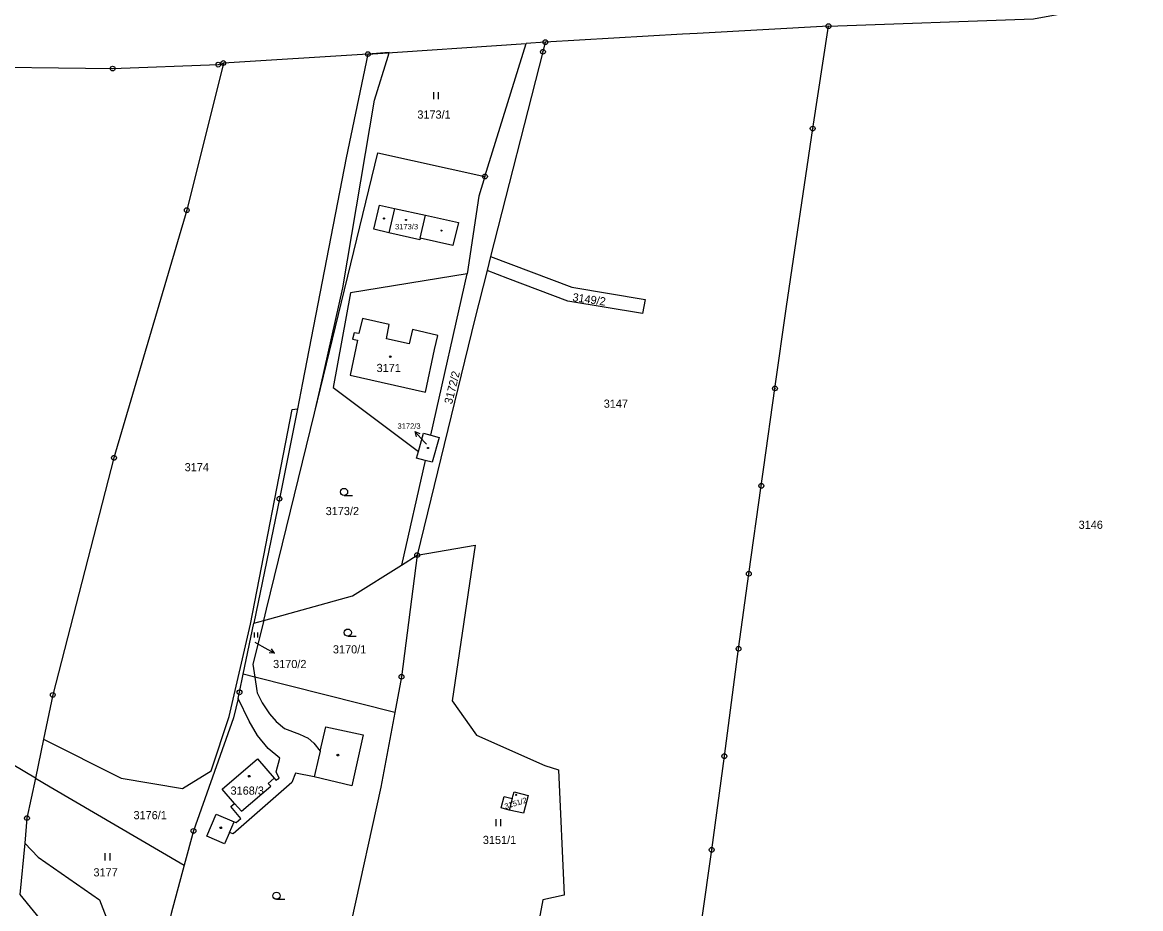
# Model space of a CAD drawing. Extents: x -644096 to -634268, y -1141430 to -1133463.
# Drawn here: x -642714.5 to -642481.2, y -1138697 to -1138512.2 of the extents above; entities that cross this region are included whole.
import ezdxf

# ---------------------------------------------------------------- set-up
doc = ezdxf.new("R2010")
doc.units = 0
for name, color, linetype in [('_CIVIL_CONSTRUCTION', 7, 'Continuous'), ('B_Hranice _3D', 7, 'Continuous'), ('M_Svah_Nasyp', 7, 'Continuous'), ('M_Svah_Zarez', 7, 'Continuous'), ('svrsek_osa_sjezdy', 7, 'Continuous'), ('svrsek_osa_VRT', 7, 'Continuous'), ('svrsek_popisy_VRT', 7, 'Continuous'), ('terminal_VRT', 7, 'Continuous')]:
    doc.layers.add(name, color=color, linetype=linetype)

msp = doc.modelspace()

# ---------------------------------------------------------------- linework, layer by layer
at = {"layer": '_CIVIL_CONSTRUCTION'}
for centre, radius in [((-642546.34, -1138512.94), 0.5), ((-642546.34, -1138512.94), 0.0303), ((-642605.89, -1138518.29), 0.5), ((-642605.4, -1138516.28), 0.5), ((-642605.4, -1138516.28), 0.0303), ((-642672.55, -1138520.64), 0.5), ((-642642.4, -1138518.77), 0.5), ((-642642.4, -1138518.77), 0.0303), ((-642605.89, -1138518.29), 0.0303), ((-642695.64, -1138521.79), 0.5), ((-642695.64, -1138521.79), 0.0303), ((-642673.62, -1138520.97), 0.5), ((-642673.62, -1138520.97), 0.0303), ((-642672.55, -1138520.64), 0.0303), ((-642549.63, -1138534.3), 0.5), ((-642549.63, -1138534.3), 0.0303), ((-642617.99, -1138544.31), 0.5), ((-642617.99, -1138544.31), 0.0303), ((-642680.18, -1138551.33), 0.5), ((-642680.18, -1138551.33), 0.0303), ((-642557.51, -1138588.49), 0.5), ((-642557.51, -1138588.49), 0.0303), ((-642695.36, -1138602.98), 0.5), ((-642695.36, -1138602.98), 0.0303), ((-642560.35, -1138608.81), 0.5), ((-642560.35, -1138608.81), 0.0303), ((-642660.85, -1138611.51), 0.5), ((-642660.85, -1138611.51), 0.0303), ((-642632.13, -1138623.26), 0.5), ((-642632.13, -1138623.26), 0.0303), ((-642562.96, -1138627.16), 0.5), ((-642562.96, -1138627.16), 0.0303), ((-642565.1, -1138642.8), 0.5), ((-642565.1, -1138642.8), 0.0303), ((-642635.39, -1138648.64), 0.5), ((-642635.39, -1138648.64), 0.0303), ((-642708.13, -1138652.42), 0.5), ((-642708.13, -1138652.42), 0.0303), ((-642669.18, -1138651.88), 0.5), ((-642669.18, -1138651.88), 0.0303), ((-642568.06, -1138665.2), 0.5), ((-642568.06, -1138665.2), 0.0303), ((-642713.51, -1138678.12), 0.5), ((-642713.51, -1138678.12), 0.0303), ((-642678.78, -1138680.79), 0.5), ((-642678.78, -1138680.79), 0.0303), ((-642570.7, -1138684.73), 0.5), ((-642570.7, -1138684.73), 0.0303)]:
    msp.add_circle(centre, radius, dxfattribs=at)
at = {"layer": 'B_Hranice _3D'}
msp.add_lwpolyline([(-642638.18, -1138519.18), (-642637.96, -1138518.47), (-642642.4, -1138518.77), (-642646.97, -1138540.39), (-642656.03, -1138587.34), (-642657.11, -1138592.76), (-642660.85, -1138611.51), (-642666.21, -1138637.47), (-642664.1, -1138636.89), (-642663.52, -1138634.55), (-642653.51, -1138593.67), (-642652.22, -1138587.94), (-642647.61, -1138567.54), (-642641.04, -1138528.39)], close=True, dxfattribs=at)
at = {"layer": 'M_Svah_Nasyp'}
for p, q in [((-642636.88, -1138550.95), (-642638.04, -1138556.05)), ((-642631.51, -1138557.18), (-642630.42, -1138552.34)), ((-642643.55, -1138573.89), (-642644.27, -1138577.08)), ((-642637.95, -1138575.14), (-642643.55, -1138573.89)), ((-642638.54, -1138578.14), (-642637.95, -1138575.14)), ((-642633.11, -1138576.23), (-642633.82, -1138579.19)), ((-642627.82, -1138577.44), (-642633.11, -1138576.23)), ((-642644.56, -1138578.41), (-642646.08, -1138585.71)), ((-642645.29, -1138576.89), (-642645.6, -1138578.21)), ((-642645.6, -1138578.21), (-642644.56, -1138578.41)), ((-642644.27, -1138577.08), (-642645.29, -1138576.89)), ((-642633.82, -1138579.19), (-642638.54, -1138578.14)), ((-642628.52, -1138580.39), (-642627.82, -1138577.44)), ((-642630.4, -1138589.26), (-642628.52, -1138580.39)), ((-642646.08, -1138585.71), (-642630.4, -1138589.26)), ((-642652.36, -1138664.17), (-642652.71, -1138665.6)), ((-642652.71, -1138665.6), (-642653.59, -1138669.54)), ((-642668.78, -1138676.69), (-642662.68, -1138671.46)), ((-642663.19, -1138670.88), (-642661.94, -1138669.79)), ((-642662.68, -1138671.46), (-642663.19, -1138670.88)), ((-642612.29, -1138674), (-642612.94, -1138676.44)), ((-642670.23, -1138675.04), (-642668.78, -1138676.69)), ((-642671.24, -1138681.1), (-642670.33, -1138678.87))]:
    msp.add_line(p, q, dxfattribs=at)
at = {"layer": 'M_Svah_Zarez'}
for centre, radius in [((-642639.05, -1138553.07), 0.119), ((-642634.45, -1138553.36), 0.119), ((-642627.07, -1138555.58), 0.119), ((-642637.74, -1138581.88), 0.175), ((-642629.87, -1138600.92), 0.123), ((-642648.66, -1138664.99), 0.175), ((-642667.16, -1138669.39), 0.175), ((-642611.49, -1138673.26), 0.117), ((-642673.08, -1138680.13), 0.175)]:
    msp.add_circle(centre, radius, dxfattribs=at)
at = {"layer": 'svrsek_osa_sjezdy'}
for p, q in [((-642628.65, -1138528.2), (-642628.65, -1138526.7)), ((-642627.65, -1138528.2), (-642627.65, -1138526.7)), ((-642647.38, -1138610.85), (-642645.63, -1138610.85)), ((-642666.07, -1138640.46), (-642666.07, -1138639.44)), ((-642665.39, -1138640.46), (-642665.39, -1138639.44)), ((-642646.6, -1138640.18), (-642644.85, -1138640.18)), ((-642615.66, -1138679.81), (-642615.66, -1138678.31)), ((-642614.66, -1138679.81), (-642614.66, -1138678.31)), ((-642697.19, -1138686.95), (-642697.19, -1138685.45)), ((-642696.19, -1138686.95), (-642696.19, -1138685.45)), ((-642661.46, -1138695.06), (-642659.71, -1138695.06))]:
    msp.add_line(p, q, dxfattribs=at)
for centre in [(-642647.38, -1138610.1), (-642646.6, -1138639.43), (-642661.46, -1138694.31)]:
    msp.add_circle(centre, 0.75, dxfattribs=at)
at = {"layer": 'svrsek_popisy_VRT'}
for p, q in [((-642630.59, -1138599.69), (-642632.64, -1138597.5)), ((-642632.64, -1138597.5), (-642631.59, -1138597.89)), ((-642632.64, -1138597.5), (-642632.32, -1138598.57)), ((-642630.16, -1138600.16), (-642630.59, -1138599.69)), ((-642665.97, -1138641.4), (-642664.5, -1138642.24)), ((-642664.5, -1138642.24), (-642661.9, -1138643.74)), ((-642661.9, -1138643.74), (-642663.02, -1138643.67)), ((-642661.9, -1138643.74), (-642662.52, -1138642.81))]:
    msp.add_line(p, q, dxfattribs=at)
at = {"layer": 'terminal_VRT'}
for p, q in [((-642642.4, -1138518.77), (-642609.39, -1138516.55)), ((-642617.99, -1138544.31), (-642609.39, -1138516.55)), ((-642605.4, -1138516.28), (-642609.39, -1138516.55)), ((-642642.4, -1138518.77), (-642672.55, -1138520.64)), ((-642642.4, -1138518.77), (-642646.97, -1138540.39)), ((-642616.81, -1138561.01), (-642617.56, -1138563.94)), ((-642629.29, -1138598.23), (-642621.69, -1138564.59)), ((-642630.48, -1138603.5), (-642635.41, -1138625.33)), ((-642635.41, -1138625.33), (-642632.13, -1138623.26)), ((-642666.21, -1138637.47), (-642664.1, -1138636.89)), ((-642668.41, -1138648.13), (-642666.21, -1138637.47)), ((-642665.98, -1138648.74), (-642668.41, -1138648.13)), ((-642636.79, -1138656.07), (-642665.98, -1138648.74)), ((-642710.06, -1138661.66), (-642711.76, -1138669.78)), ((-642713.99, -1138683.32), (-642714.99, -1138694.02))]:
    msp.add_line(p, q, dxfattribs=at)
for points in [[(-642546.34, -1138512.94), (-642503.6, -1138511.45), (-642482.26, -1138507.51), (-642470.16, -1138503.29), (-642427.63, -1138484.61), (-642407.88, -1138475.01), (-642386.94, -1138462.22)], [(-642546.34, -1138512.94), (-642573.76, -1138514.45), (-642576.76, -1138514.62), (-642605.4, -1138516.28)], [(-642574.86, -1138714.05), (-642570.7, -1138684.73), (-642568.06, -1138665.2), (-642565.1, -1138642.8), (-642562.96, -1138627.16), (-642560.35, -1138608.81), (-642559.81, -1138604.94), (-642557.51, -1138588.49), (-642555.13, -1138571.43), (-642549.63, -1138534.3), (-642546.34, -1138512.94)], [(-642605.4, -1138516.28), (-642605.89, -1138518.29), (-642616.81, -1138561.01)], [(-642752.96, -1138519.81), (-642750.77, -1138519.95), (-642729.46, -1138521.33), (-642695.64, -1138521.79), (-642673.62, -1138520.97), (-642672.55, -1138520.64)], [(-642672.55, -1138520.64), (-642680.18, -1138551.33), (-642695.36, -1138602.98), (-642708.13, -1138652.42), (-642710.06, -1138661.66)], [(-642664.1, -1138636.89), (-642663.52, -1138634.55), (-642653.51, -1138593.67), (-642640.34, -1138539.35), (-642617.99, -1138544.31)], [(-642646.97, -1138540.39), (-642656.03, -1138587.34), (-642657.11, -1138592.76)], [(-642617.99, -1138544.31), (-642619.26, -1138548.39), (-642621.69, -1138564.59)], [(-642630.42, -1138552.34), (-642623.54, -1138553.88), (-642624.69, -1138558.69), (-642631.51, -1138557.18), (-642631.58, -1138557.48), (-642638.04, -1138556.05), (-642641.15, -1138555.31), (-642640, -1138550.3), (-642636.88, -1138550.95), (-642630.42, -1138552.34)], [(-642616.81, -1138561.01), (-642599.9, -1138567.38), (-642584.55, -1138569.94), (-642585.11, -1138572.89), (-642600.68, -1138570.29), (-642613.25, -1138565.56), (-642617.56, -1138563.94)], [(-642621.69, -1138564.59), (-642646.04, -1138568.56), (-642649.65, -1138588.34), (-642631.88, -1138601.67)], [(-642617.56, -1138563.94), (-642620.12, -1138573.98), (-642632.13, -1138623.26)], [(-642710.06, -1138661.66), (-642693.88, -1138669.76), (-642681.1, -1138671.95), (-642675.11, -1138668.27), (-642671.37, -1138656.95), (-642666.92, -1138637.67), (-642658.18, -1138592.93), (-642657.11, -1138592.76)], [(-642657.11, -1138592.76), (-642660.85, -1138611.51), (-642666.21, -1138637.47)], [(-642631.88, -1138601.67), (-642630.83, -1138597.81), (-642629.29, -1138598.23)], [(-642629.29, -1138598.23), (-642627.53, -1138598.72), (-642629, -1138603.9), (-642630.48, -1138603.5)], [(-642630.48, -1138603.5), (-642632.25, -1138603.02), (-642631.88, -1138601.67)], [(-642632.13, -1138623.26), (-642620.02, -1138621.16), (-642624.82, -1138653.68), (-642619.73, -1138660.82), (-642605.51, -1138667.18), (-642602.64, -1138668.05), (-642601.46, -1138694.21), (-642605.92, -1138695.16), (-642606.71, -1138699.26), (-642604.39, -1138703.46)], [(-642664.1, -1138636.89), (-642645.62, -1138631.78), (-642635.41, -1138625.33)], [(-642632.13, -1138623.26), (-642635.39, -1138648.64), (-642636.79, -1138656.07)], [(-642711.76, -1138669.78), (-642719.16, -1138665.44), (-642739.1, -1138654.56), (-642748.31, -1138646.84), (-642771.03, -1138630.44), (-642772.47, -1138627.12), (-642775.6, -1138627.96)], [(-642664.1, -1138636.89), (-642666.37, -1138646.03), (-642665.98, -1138648.74)], [(-642669.47, -1138653.14), (-642669.18, -1138651.88), (-642668.41, -1138648.13)], [(-642665.98, -1138648.74), (-642665.59, -1138651.57), (-642665.5, -1138651.98), (-642664.44, -1138654.11), (-642662.9, -1138656.39), (-642661.55, -1138657.99), (-642659.8, -1138659.46), (-642656.66, -1138660.62), (-642654.86, -1138661.47), (-642653.71, -1138662.48), (-642652.36, -1138664.17), (-642651.17, -1138659.06), (-642643.39, -1138660.72), (-642645.75, -1138671.39), (-642653.59, -1138669.54), (-642657.48, -1138668.76), (-642658.3, -1138670.69), (-642670.52, -1138681.4), (-642671.24, -1138681.1), (-642672.28, -1138683.51), (-642675.98, -1138681.91), (-642674.02, -1138677.3), (-642670.33, -1138678.87), (-642669.88, -1138679.07), (-642668.88, -1138678.19), (-642670.99, -1138675.72), (-642670.23, -1138675.04), (-642672.8, -1138672.1), (-642665.44, -1138665.76), (-642661.94, -1138669.79), (-642661.64, -1138670.19), (-642660.9, -1138669.82), (-642661.56, -1138668.44), (-642660.75, -1138665.64), (-642663.18, -1138663.62), (-642665.4, -1138660.92), (-642667.14, -1138657.91), (-642669.47, -1138653.14)], [(-642669.47, -1138653.14), (-642670.41, -1138657.23), (-642678.78, -1138680.79), (-642680.71, -1138687.93)], [(-642636.79, -1138656.07), (-642639.74, -1138671.65), (-642645.88, -1138699.76)], [(-642711.76, -1138669.78), (-642713.51, -1138678.12), (-642713.99, -1138683.32)], [(-642711.76, -1138669.78), (-642708.69, -1138671.58), (-642680.71, -1138687.93)], [(-642612.29, -1138674), (-642611.92, -1138672.65), (-642608.99, -1138673.42), (-642609.92, -1138677.12), (-642612.94, -1138676.44), (-642614.59, -1138676), (-642613.98, -1138673.6), (-642612.29, -1138674)], [(-642713.99, -1138683.32), (-642711.16, -1138686.26), (-642698.41, -1138695.14), (-642693.62, -1138707.58), (-642686.83, -1138713.53)], [(-642680.71, -1138687.93), (-642683.44, -1138698), (-642686.83, -1138713.53)], [(-642714.99, -1138694.02), (-642707.28, -1138703.54), (-642701.21, -1138716.36), (-642693.15, -1138722.82), (-642691.36, -1138725.75), (-642690.32, -1138731.15), (-642690.36, -1138742.88)]]:
    msp.add_lwpolyline(points, dxfattribs=at)

# ---------------------------------------------------------------- texts
at = {"layer": 'svrsek_osa_VRT'}
for s, height, p in [('3173/1', 1.7, (-642632.09, -1138532.23)), ('3173/3', 1.14, (-642636.75, -1138555.33)), ('3171', 1.7, (-642640.59, -1138585.08)), ('3147', 1.7, (-642593.22, -1138592.53)), ('3172/3', 1.14, (-642636.23, -1138596.93)), ('3174', 1.7, (-642680.62, -1138605.78)), ('3173/2', 1.7, (-642651.21, -1138614.92)), ('3146', 1.7, (-642494.17, -1138617.79)), ('3170/1', 1.7, (-642649.7, -1138643.77)), ('3170/2', 1.7, (-642662.17, -1138646.83)), ('3168/3', 1.7, (-642671.05, -1138673.23)), ('3176/1', 1.7, (-642691.29, -1138678.35)), ('3151/1', 1.7, (-642618.43, -1138683.52)), ('3177', 1.7, (-642699.64, -1138690.28))]:
    msp.add_text(s, height=height, dxfattribs=at).set_placement(p)
for s, height, rotation, p in [('3149/2', 1.7, 352, (-642599.82, -1138570.28)), ('3172/2', 1.7, 76, (-642624.87, -1138591.89)), ('3151/2', 1.14, 17, (-642613.73, -1138676.25))]:
    msp.add_text(s, height=height, rotation=rotation, dxfattribs=at).set_placement(p)

doc.saveas('drawing.dxf')
